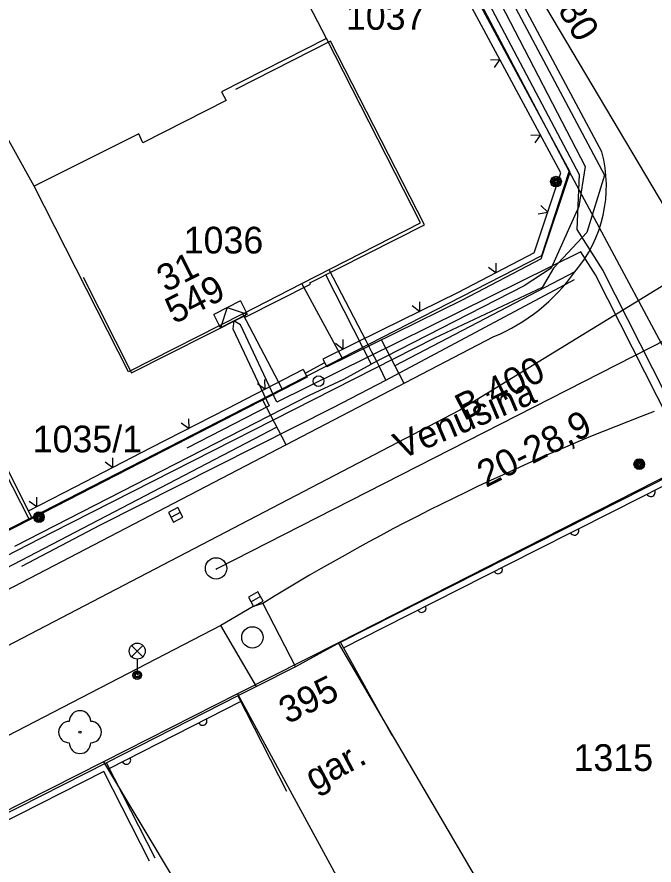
# Model space of a CAD drawing. Extents: x -601580 to 4, y -1204314 to 4.
# Drawn here: x -600029.18 to -599999.4, y -1203489.14 to -1203449.48 of the extents above; entities that cross this region are included whole.
import ezdxf

# ---------------------------------------------------------------- set-up
doc = ezdxf.new("R2010")
doc.units = 0
for name, color, linetype in [('00-EON NN', 7, 'Continuous'), ('00-INNOGY-NTL', 7, 'Continuous'), ('00-KN-HRANICE PARCEL', 7, 'Continuous'), ('00-KN-PARC. CISLA', 7, 'Continuous'), ('00-KN-VNITRNI KRESBA', 7, 'Continuous'), ('00-POLOHOPIS', 7, 'Continuous'), ('00-SITE KOM. KABEL', 7, 'Continuous'), ('00-VAK-KANAL-POPIS', 7, 'Continuous'), ('00-VAK-KANAL-POTRUBI', 7, 'Continuous'), ('00-VAK-VODA-RAD IGIS', 7, 'Continuous'), ('Vrstva 22', 7, 'Continuous'), ('Vrstva 25', 7, 'Continuous'), ('Vrstva 26', 7, 'Continuous'), ('Vrstva 27', 7, 'Continuous'), ('Vrstva 28', 7, 'Continuous'), ('Vrstva 33', 7, 'Continuous'), ('Vrstva 9', 7, 'Continuous')]:
    doc.layers.add(name, color=color, linetype=linetype)

# ---------------------------------------------------------------- blocks, each defined once
blk = doc.blocks.new('6.01A_1012')
at = {"layer": 'Vrstva 25'}
for radius in [0.25, 0.2, 0.15, 0.1, 0.05]:
    blk.add_circle((0, 0), radius, dxfattribs=at)
blk = doc.blocks.new('6.14A_174')
at = {"layer": 'Vrstva 28'}
blk.add_circle((0, 0), 0.25, dxfattribs=at)
blk = doc.blocks.new('6.01A_1014')
at = {"layer": 'Vrstva 25'}
for radius in [0.25, 0.2, 0.15, 0.1, 0.05]:
    blk.add_circle((0, 0), radius, dxfattribs=at)
blk = doc.blocks.new('6.30_106')
at = {"layer": 'Vrstva 27'}
blk.add_line((-0.25, 0), (0.25, 0), dxfattribs=at)
blk.add_lwpolyline([(-0.25, -0.25), (0.25, -0.25), (0.25, 0.25), (-0.25, 0.25)], close=True, dxfattribs=at)
blk = doc.blocks.new('6.20_66')
at = {"layer": 'Vrstva 27'}
blk.add_circle((0, 0), 0.5, dxfattribs=at)
blk = doc.blocks.new('6.30_108')
at = {"layer": 'Vrstva 27'}
blk.add_line((-0.25, 0), (0.25, 0), dxfattribs=at)
blk.add_lwpolyline([(-0.25, -0.25), (0.25, -0.25), (0.25, 0.25), (-0.25, 0.25)], close=True, dxfattribs=at)
blk = doc.blocks.new('6.20D_40')
at = {"layer": 'Vrstva 28'}
blk.add_circle((0, 0), 0.5, dxfattribs=at)
blk = doc.blocks.new('3.13_58')
at = {"layer": 'Vrstva 22'}
blk.add_circle((0, 0), 0.05, dxfattribs=at)
for centre, start, end in [((0, 0.5), 0, 180), ((-0.5, 0), 90, 270), ((0.5, 0), 270, 90), ((0, -0.5), 180, 0)]:
    blk.add_arc(centre, 0.5, start, end, dxfattribs=at)
blk = doc.blocks.new('6.01A_1668')
at = {"layer": 'Vrstva 25'}
for radius in [0.25, 0.2, 0.15, 0.1, 0.05]:
    blk.add_circle((0, 0), radius, dxfattribs=at)
blk = doc.blocks.new('6.560_1002')
at = {"layer": 'Vrstva 33'}
for p, q in [((-0.265, 0.86), (0.265, 1.39)), ((-0.265, 1.39), (0.265, 0.86)), ((0, 0.75), (0, 0))]:
    blk.add_line(p, q, dxfattribs=at)
for centre, radius in [((0, 1.125), 0.375), ((0, 0), 0.2), ((0, 0), 0.145), ((0, 0), 0.0876)]:
    blk.add_circle(centre, radius, dxfattribs=at)
blk = doc.blocks.new('NN630')
at = {"layer": 'Vrstva 9'}
for points in [[(-3, -700), (-703, 0)], [(-703, -700), (-703, 0), (697, 0), (697, -700)], [(-3, -700), (697, 0)], [(-703, -700), (697, -700)]]:
    blk.add_lwpolyline(points, dxfattribs=at)

msp = doc.modelspace()

# ---------------------------------------------------------------- linework, layer by layer
at = {"layer": '00-EON NN'}
for points in [[(-600005.749, -1203421.872), (-600005.566, -1203422.376), (-600005.716, -1203422.831), (-600006.114, -1203422.941), (-600006.941, -1203422.95), (-600009.923, -1203422.821), (-600018.167, -1203426.857), (-600014.141, -1203434.352), (-600011.172, -1203441.172), (-600002.898, -1203456.852), (-600003.012, -1203459.424), (-600001.795, -1203461.342), (-599997.752, -1203469.329)], [(-599998.106, -1203469.508), (-600002.143, -1203461.54), (-600002.828, -1203460.46), (-600017.039, -1203467.489), (-600018.728, -1203463.879), (-600019.042, -1203463.698), (-600019.084, -1203464.063), (-600017.397, -1203467.669), (-600021.238, -1203469.64)]]:
    msp.add_lwpolyline(points, dxfattribs=at)
at = {"layer": '00-INNOGY-NTL'}
for points in [[(-600011.94, -1203466.46), (-600012.22, -1203465.87), (-600012.35, -1203465.63), (-600012.6, -1203465.15), (-600012.86, -1203464.62), (-600014.58, -1203461.33)], [(-600028.958, -1203475.157), (-600025.27, -1203473.23), (-600014.37, -1203467.73), (-600011.94, -1203466.46), (-600003.12, -1203461.76)]]:
    msp.add_lwpolyline(points, dxfattribs=at)
at = {"layer": '00-KN-HRANICE PARCEL'}
for p, q in [((-600016.44, -1203431.87), (-600003.37, -1203456.7)), ((-600003.37, -1203456.7), (-599996.42, -1203469.71)), ((-600016.79, -1203466.87), (-600013.98, -1203465.42)), ((-600028.63, -1203472.95), (-600016.79, -1203466.87)), ((-599996.42, -1203469.71), (-600014.15, -1203478.75)), ((-600039.76, -1203478.61), (-600028.63, -1203472.95)), ((-600014.15, -1203478.75), (-600018.88, -1203481.14)), ((-600005.37, -1203493.76), (-600014.15, -1203478.75)), ((-600018.88, -1203481.14), (-600025.14, -1203484.32)), ((-600025.14, -1203484.32), (-600041.05, -1203492.37)), ((-600025.14, -1203484.32), (-600018.84, -1203494.78))]:
    msp.add_line(p, q, dxfattribs=at)
for points in [[(-600013.98, -1203465.42), (-600015.87, -1203461.95), (-600010.32, -1203459.11), (-600014.71, -1203450.49), (-600021.08, -1203438.21), (-600020.44, -1203437.89), (-600022, -1203434.67)], [(-600016.79, -1203466.87), (-600018.63, -1203463.36), (-600023.96, -1203466.08), (-600028.37, -1203457.4), (-600035.09, -1203445.3), (-600040.93, -1203448.92)], [(-600013.98, -1203465.42), (-600004.65, -1203460.63), (-600003.37, -1203456.7)], [(-600036.33, -1203457.89), (-600033.66, -1203463.1), (-600032.45, -1203465.47), (-600028.63, -1203472.95)], [(-600018.88, -1203481.14), (-600012.2, -1203493.41), (-600014.37, -1203494.85)]]:
    msp.add_lwpolyline(points, dxfattribs=at)
at = {"layer": '00-KN-VNITRNI KRESBA'}
for p, q in [((-600014.71, -1203450.49), (-600019.62, -1203452.98)), ((-600019.62, -1203452.98), (-600019.41, -1203453.39)), ((-600019.41, -1203453.39), (-600023.29, -1203455.37)), ((-600023.49, -1203454.95), (-600028.37, -1203457.4)), ((-600023.29, -1203455.37), (-600023.49, -1203454.95)), ((-600018.63, -1203463.36), (-600015.87, -1203461.95))]:
    msp.add_line(p, q, dxfattribs=at)
at = {"layer": '00-POLOHOPIS'}
for p, q in [((-600001.841, -1203455.789), (-600013.006, -1203434.837)), ((-600003.329, -1203456.731), (-600011.047, -1203442.374)), ((-600004.673, -1203460.794), (-600003.329, -1203456.731)), ((-600004.673, -1203460.794), (-600008.373, -1203462.722)), ((-600026.083, -1203461.653), (-600023.831, -1203466.117)), ((-600003.107, -1203461.405), (-600011.518, -1203465.788)), ((-600008.373, -1203462.722), (-600014.705, -1203465.837)), ((-600006.9, -1203464.431), (-600030.768, -1203476.865)), ((-600011.088, -1203466.613), (-600012.148, -1203464.579)), ((-600014.799, -1203465.654), (-600015.702, -1203466.145)), ((-600014.882, -1203465.478), (-600014.705, -1203465.837)), ((-600015.805, -1203465.97), (-600015.622, -1203466.326)), ((-600015.622, -1203466.326), (-600028.466, -1203472.941)), ((-600016.603, -1203469.486), (-600017.693, -1203467.393)), ((-600017.032, -1203468.662), (-600031.248, -1203476.07)), ((-600014.06, -1203478.712), (-599996.822, -1203469.985)), ((-600018.145, -1203477.051), (-600019.646, -1203477.938)), ((-600017.695, -1203476.901), (-600018.145, -1203477.051)), ((-600017.695, -1203476.901), (-600016.165, -1203479.877)), ((-600019.646, -1203477.938), (-600035.212, -1203486.003)), ((-600017.991, -1203480.786), (-600019.646, -1203477.938)), ((-600018.857, -1203481.228), (-600024.994, -1203484.364)), ((-600024.994, -1203484.364), (-600033.744, -1203488.8)), ((-600022.719, -1203488.816), (-600024.994, -1203484.364)), ((-600025.125, -1203484.767), (-600033.608, -1203489.068)), ((-600022.986, -1203488.953), (-600025.125, -1203484.767))]:
    msp.add_line(p, q, dxfattribs=at)
for points in [[(-600003.763, -1203456.769), (-600011.399, -1203442.563)], [(-600023.831, -1203466.117), (-600018.515, -1203463.436), (-600018.483, -1203463.498), (-600015.461, -1203461.968), (-600015.493, -1203461.906), (-600010.133, -1203459.194), (-600014.52, -1203450.605), (-600018.973, -1203452.879)], [(-600006.861, -1203451.85), (-600006.604, -1203451.484), (-600007.051, -1203451.497)], [(-600004.967, -1203455.373), (-600004.71, -1203455.007), (-600005.157, -1203455.02)], [(-600005.002, -1203460.514), (-600003.763, -1203456.769)], [(-600004.816, -1203458.68), (-600004.374, -1203458.616), (-600004.691, -1203458.3)], [(-600005.002, -1203460.514), (-600008.553, -1203462.365)], [(-600007.138, -1203461.177), (-600006.776, -1203461.439), (-600006.783, -1203460.992)], [(-600008.553, -1203462.365), (-600012.142, -1203464.13)], [(-600008.549, -1203462.363), (-600008.558, -1203462.368)], [(-600010.703, -1203462.977), (-600010.347, -1203463.248), (-600010.344, -1203462.801)], [(-600012.142, -1203464.13), (-600014.882, -1203465.478)], [(-600014.292, -1203464.742), (-600013.936, -1203465.013), (-600013.934, -1203464.566)], [(-600015.805, -1203465.97), (-600019.361, -1203467.802)], [(-600017.944, -1203466.622), (-600017.583, -1203466.886), (-600017.588, -1203466.439)], [(-600007.777, -1203467.427), (-600007.643, -1203467.467), (-600007.618, -1203467.329)], [(-600019.361, -1203467.802), (-600022.917, -1203469.633)], [(-600030.731, -1203468.483), (-600028.466, -1203472.941), (-600039.63, -1203478.613), (-600041.895, -1203474.155)], [(-600021.5, -1203468.453), (-600021.139, -1203468.718), (-600021.144, -1203468.27)], [(-600022.917, -1203469.633), (-600026.473, -1203471.465)], [(-600025.056, -1203470.285), (-600024.695, -1203470.549), (-600024.7, -1203470.102)], [(-600001.338, -1203472.608), (-599997.77, -1203470.801)], [(-600026.473, -1203471.465), (-600028.649, -1203472.585)], [(-600028.612, -1203472.116), (-600028.251, -1203472.38), (-600028.256, -1203471.933)], [(-600004.907, -1203474.414), (-600001.338, -1203472.608)], [(-600008.476, -1203476.221), (-600004.907, -1203474.414)], [(-600012.044, -1203478.027), (-600008.476, -1203476.221)], [(-600013.914, -1203478.974), (-600012.044, -1203478.027)], [(-600011.638, -1203483.086), (-600014.06, -1203478.712), (-600016.165, -1203479.877), (-600017.991, -1203480.786), (-600018.857, -1203481.228), (-600016.584, -1203485.682)], [(-600018.721, -1203481.495), (-600024.858, -1203484.631)]]:
    msp.add_lwpolyline(points, dxfattribs=at)
for centre, radius, start, end in [((-600007.834, -1203457.389), 6.203, 319.6485, 14.9442), ((-600010.275, -1203456.31), 8.794, 292.5686, 324.5961), ((-599962.08, -1203567.225), 106.073, 110.60248, 121.62188), ((-599999.554, -1203471.704), 0.2, 206.8489, 26.8518), ((-600003.123, -1203473.511), 0.2, 206.8489, 26.8518), ((-600006.691, -1203475.317), 0.2, 206.8489, 26.8518), ((-600010.26, -1203477.124), 0.2, 206.8489, 26.8518), ((-600020.502, -1203482.405), 0.2, 207.0652, 27.068), ((-600024.063, -1203484.225), 0.2, 207.0652, 27.068)]:
    msp.add_arc(centre, radius, start, end, dxfattribs=at)
at = {"layer": '00-SITE KOM. KABEL'}
for points in [[(-600017.8, -1203426.63), (-600001.72, -1203456.88), (-600002.54, -1203459.56), (-600004.1, -1203461.22), (-600004.64, -1203462.13), (-600009.66, -1203464.5), (-600027.56, -1203473.61), (-600038.9, -1203479.44), (-600053.06, -1203486.66), (-600085.94, -1203503.47)], [(-600017.8, -1203426.63), (-600001.72, -1203456.88), (-600002.54, -1203459.56), (-600004.1, -1203461.22), (-600004.64, -1203462.13), (-600009.66, -1203464.5), (-600027.56, -1203473.61), (-600038.9, -1203479.44), (-600053.06, -1203486.66), (-600085.94, -1203503.47)], [(-600006.57, -1203448.87), (-600002.63, -1203456.48), (-600002.92, -1203458.35), (-600004.22, -1203461.22), (-600005.48, -1203462.05), (-600012.63, -1203465.71)], [(-600014.74, -1203461.56), (-600012.63, -1203465.71)], [(-600029.28, -1203474.22), (-600015.5, -1203467.17), (-600013.9, -1203466.42), (-600012.63, -1203465.71)], [(-600015.5, -1203467.17), (-600013.9, -1203466.42)]]:
    msp.add_lwpolyline(points, dxfattribs=at)
at = {"layer": '00-VAK-KANAL-POTRUBI'}
msp.add_lwpolyline([(-599994.143, -1203462.179), (-600019.81, -1203475.27), (-600019.886, -1203475.311)], dxfattribs=at)
at = {"layer": '00-VAK-VODA-RAD IGIS'}
for points in [[(-600012.501, -1203435.483), (-599997.343, -1203461.018)], [(-599997.624, -1203461.217), (-600008.487, -1203467.871), (-600032.606, -1203480.453), (-600060.781, -1203494.402), (-600091.773, -1203509.881)]]:
    msp.add_lwpolyline(points, dxfattribs=at)

# ---------------------------------------------------------------- block references
at = {"layer": '00-POLOHOPIS'}
for name, p in [('6.01A_1668', (-600003.986, -1203457.181)), ('6.560_1002', (-600023.558, -1203480.258))]:
    msp.add_blockref(name, p, dxfattribs=at)
for name, p, rotation in [('6.14A_174', (-600015.083, -1203466.514), -90.00000000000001), ('6.01A_1012', (-600000.094, -1203470.389), -90.00000000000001), ('6.01A_1014', (-600028.151, -1203472.873), -90.00000000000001), ('3.13_58', (-600026.235, -1203482.924), 180)]:
    msp.add_blockref(name, p, dxfattribs=dict(at, rotation=rotation))
for name, p, xscale, yscale, rotation in [('6.30_106', (-600021.766, -1203472.764), 0.9999995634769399, 0.9999995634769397, -152.16517407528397), ('6.20_66', (-600019.872, -1203475.269), 0.9999995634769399, 0.9999995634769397, -152.16517407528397), ('6.30_108', (-600018.02, -1203476.708), 1.0000020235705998, 1.0000020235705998, -151.04669500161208), ('6.20D_40', (-600018.177, -1203478.492), 1.00000029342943, 1.00000029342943, 34.23603519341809)]:
    msp.add_blockref(name, p, dxfattribs=dict(at, xscale=xscale, yscale=yscale, rotation=rotation))
at = {"layer": 'Vrstva 26', "xscale": 0.0009999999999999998, "yscale": 0.001, "rotation": -153.23697774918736}
msp.add_blockref('NN630', (-600019.042, -1203463.698), dxfattribs=at)

# ---------------------------------------------------------------- texts
at = {"layer": '00-KN-PARC. CISLA'}
for s, p in [('1037', (-600013.807, -1203450.08)), ('1036', (-600021.387, -1203460.54)), ('1035/1', (-600028.445, -1203469.84)), ('1315', (-600003.167, -1203484.74))]:
    msp.add_text(s, height=1.25, dxfattribs=at).set_placement(p)
at = {"layer": '00-POLOHOPIS'}
for s, rotation, p in [('31', 26.8525, (-600022.232, -1203462.373)), ('549', 26.8525, (-600021.833, -1203463.859)), ('Venusina', 22.9796, (-600011.23, -1203470.185)), ('395', 26.4646, (-600016.535, -1203482.567)), ('gar.', 28.0185, (-600015.291, -1203485.7))]:
    msp.add_text(s, height=1.25, rotation=rotation, dxfattribs=at).set_placement(p)
at = {"layer": '00-VAK-KANAL-POPIS'}
for s, p in [('B 400', (-600008.285, -1203468.381)), ('20-28,9', (-600007.258, -1203471.505))]:
    msp.add_text(s, height=1.25, rotation=27.02, dxfattribs=at).set_placement(p)
at = {"layer": '00-VAK-VODA-RAD IGIS'}
msp.add_text('LT 80', height=1.25, rotation=300.69, dxfattribs=at).set_placement((-600005.163, -1203447.06))

doc.saveas('drawing.dxf')
